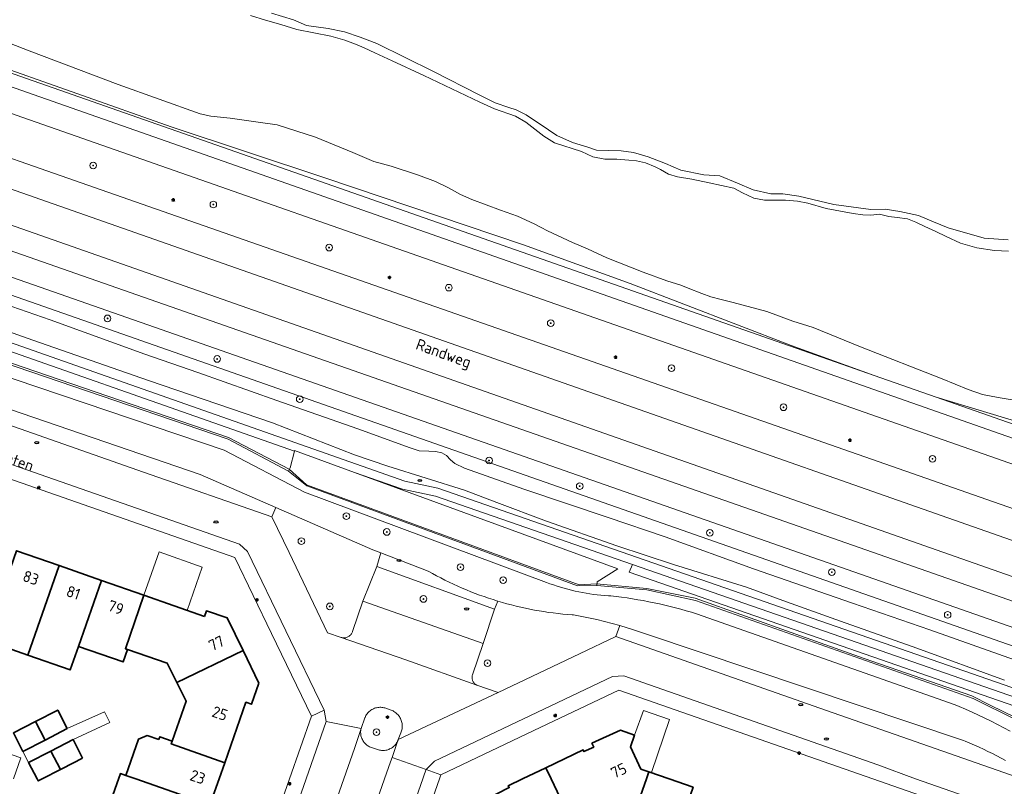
# Model space of a CAD drawing. Header units: metres. Extents: x 152610 to 160096, y 456114 to 462495.
# Tile 817 of 938: x 158101 to 158220, y 461499 to 461591. Entities that reach past the tile are written whole.
import ezdxf
from ezdxf.enums import TextEntityAlignment as Align

# ---------------------------------------------------------------- set-up
doc = ezdxf.new("R2010")
doc.units = ezdxf.units.M
doc.header["$LTSCALE"] = 0.5
doc.layers.get('0').update_dxf_attribs({"linetype": 'CONTINUOUS'})
for name, color, linetype, lineweight in [('B-PV-GR-BEPLANTING_CULTUUR_BOSPLANTSOEN-GV', 251, 'CONTINUOUS', 18), ('B-PV-GR-BEPLANTING_CULTUUR_HEESTERS-GV', 251, 'CONTINUOUS', 18), ('B-PV-GR-BOOM-S', 251, 'CONTINUOUS', 25), ('B-PV-GW-TALUD_KRUIN-G', 251, 'CONTINUOUS', 18), ('B-PV-IE-MEUBILAIR-S', 251, 'CONTINUOUS', 25), ('B-PV-KW-KUNSTWERK_GELUIDSWERING_SCHERM-G', 251, 'CONTINUOUS', 18), ('B-PV-OG-BEBOUWING-GV', 6, 'CONTINUOUS', 35), ('B-PV-OG-BEBOUWING-T18', 1, 'CONTINUOUS', 18), ('B-PV-OG-BEBOUWING_OVERBOUWING-GV', 251, 'CONTINUOUS', 18), ('B-PV-OG-TERREIN_BEGROEID-GV', 251, 'CONTINUOUS', 18), ('B-PV-OG-TERREIN_OEVER-GV', 251, 'CONTINUOUS', 18), ('B-PV-OG-TOPOGRAFIE-T18', 1, 'CONTINUOUS', 18), ('B-PV-OG-WATER_SLOOT-GV', 251, 'CONTINUOUS', 18), ('B-PV-VH-GESLOTENVERHARDING_ASFALT-GV', 251, 'CONTINUOUS', 18), ('B-PV-VH-OPENVERHARDING_BETONSTRAATSTEEN-GV', 251, 'CONTINUOUS', 18), ('B-PV-VH-OPENVERHARDING_TEGEL-GV', 251, 'CONTINUOUS', 18), ('B-XX-OG-TERREIN_CULTUURSCHEIDING-GV', 252, 'CONTINUOUS', 18)]:
    doc.layers.add(name, color=color, linetype=linetype, lineweight=lineweight)
doc.styles.add('NLCS-ISO', font='NLCS-ISO.ttf')
doc.styles.add('NLCS-ISO-M750-T18', font='NLCS-ISO.ttf', dxfattribs={"height": 1.35})

# ---------------------------------------------------------------- blocks, each defined once
blk = doc.blocks.new('SIE-MEUBILAIR_PAAL_LICHTMAST-SO')
for points in [[(-0.62, 0), (-1, 0)], [(-0.71, 0.71), (-0.44, 0.44)], [(0, 1), (0, 0.62)], [(0.44, 0.44), (0.71, 0.71)], [(1, 0), (0.62, 0)], [(-0.71, -0.71), (-0.44, -0.44)], [(0, -0.62), (0, -1)], [(0.44, -0.44), (0.71, -0.71)]]:
    blk.add_lwpolyline(points)
blk.add_circle((0, 0), 0.5)
blk = doc.blocks.new('SIE-MEUBILAIR_PUT_RIOOLPUT-SO')
blk.add_ellipse((0, 0), major_axis=(1.25, 0), ratio=0.54)
at = {"style": 'NLCS-ISO'}
blk.add_text('ri', height=0.75, dxfattribs=at).set_placement((-0.04, 0.07), align=Align.MIDDLE_CENTER)
blk = doc.blocks.new('SGR-BOOM_GBKN-SO')
at = {"linetype": 'ByBlock', "lineweight": 18}
h = blk.add_hatch(color=0, dxfattribs=at)
h.dxf.hatch_style = 1
edge = h.paths.add_edge_path()
edge.add_arc((0, 0), 0.25, 0, 360)
at = {"color": 0, "linetype": 'ByBlock', "lineweight": 18}
for radius in [2, 0.25]:
    blk.add_circle((0, 0), radius, dxfattribs=at)
at = {"color": 0, "linetype": 'ByBlock', "lineweight": 18, "style": 'NLCS-ISO'}
blk.add_attdef('SOORT', (2.5, 0), '', height=1.5, dxfattribs=at)

msp = doc.modelspace()

# ---------------------------------------------------------------- linework, layer by layer
at = {"layer": 'B-PV-GR-BEPLANTING_CULTUUR_BOSPLANTSOEN-GV', "flags": 128}
for points in [[(158131.482, 461592.11), (158134.134, 461591.307), (158135.717, 461590.602), (158138.334, 461590.25), (158140.292, 461589.859), (158142.184, 461589.224), (158144.188, 461588.429), (158151, 461585.079), (158156.489, 461582.273), (158158.404, 461581.312), (158160.076, 461580.755), (158160.936, 461580.474), (158162.158, 461579.865), (158164.83, 461578.071), (158165.861, 461577.397), (158167.746, 461576.543), (158169.567, 461575.991), (158170.611, 461575.608), (158172.03, 461575.563), (158173.573, 461575.558), (158175.051, 461575.346), (158176.836, 461574.831), (158178.918, 461574.017), (158180.762, 461573.217), (158183.527, 461572.669), (158185.479, 461572.533), (158187.608, 461571.648), (158189.47, 461570.829), (158191.594, 461570.378), (158193.06, 461570.35), (158194.965, 461570.102), (158199.183, 461569.092), (158203.634, 461568.48), (158205.361, 461568.505), (158207.118, 461568.239), (158209.372, 461567.769), (158211.193, 461566.981), (158212.954, 461566.275), (158217.284, 461565.052), (158220.163, 461564.818)], [(158036.061, 461569.834), (158125.79, 461539.55), (158135.46, 461534.5), (158164.598, 461523.625), (158165.02, 461523.469), (158165.445, 461523.321), (158165.872, 461523.18), (158166.301, 461523.047), (158166.733, 461522.922), (158167.168, 461522.804), (158167.604, 461522.694), (158168.042, 461522.592), (158168.481, 461522.497), (158168.923, 461522.411), (158169.366, 461522.332), (158169.81, 461522.261), (158170.255, 461522.198), (158170.702, 461522.143), (158171.149, 461522.096), (158171.597, 461522.057), (158172.046, 461522.026), (158172.321, 461522.011), (158172.332, 461522.01), (158172.988, 461521.934), (158173.644, 461521.85), (158174.298, 461521.759), (158174.951, 461521.659), (158175.603, 461521.552), (158176.254, 461521.437), (158176.903, 461521.314), (158177.551, 461521.183), (158178.197, 461521.044), (158178.841, 461520.897), (158179.483, 461520.743), (158180.124, 461520.581), (158180.762, 461520.411), (158181.399, 461520.233), (158182.033, 461520.048), (158182.665, 461519.855), (158213.806, 461508.92), (158214.268, 461508.72), (158215.046, 461508.375), (158215.821, 461508.024), (158216.593, 461507.665), (158217.362, 461507.298), (158218.127, 461506.925), (158218.888, 461506.544), (158219.646, 461506.156), (158220.4, 461505.761)], [(158220.4, 461505.761), (158219.646, 461506.156), (158218.888, 461506.544), (158218.127, 461506.925), (158217.362, 461507.298), (158216.593, 461507.665), (158215.821, 461508.024), (158215.046, 461508.375), (158214.268, 461508.72), (158213.806, 461508.92), (158182.665, 461519.855), (158182.033, 461520.048), (158181.399, 461520.233), (158180.762, 461520.411), (158180.124, 461520.581), (158179.483, 461520.743), (158178.841, 461520.897), (158178.197, 461521.044), (158177.551, 461521.183), (158176.903, 461521.314), (158176.254, 461521.437), (158175.603, 461521.552), (158174.951, 461521.659), (158174.298, 461521.759), (158173.644, 461521.85), (158172.988, 461521.934), (158172.332, 461522.01), (158172.321, 461522.011), (158172.046, 461522.026), (158171.597, 461522.057), (158171.149, 461522.096), (158170.702, 461522.143), (158170.255, 461522.198), (158169.81, 461522.261), (158169.366, 461522.332), (158168.923, 461522.411), (158168.481, 461522.497), (158168.042, 461522.592), (158167.604, 461522.694), (158167.168, 461522.804), (158166.733, 461522.922), (158166.301, 461523.047), (158165.872, 461523.18), (158165.445, 461523.321), (158165.02, 461523.469), (158164.598, 461523.625), (158135.46, 461534.5), (158125.79, 461539.55), (158036.061, 461569.834)], [(158221.14, 461507.09), (158215.95, 461509.68), (158182.52, 461521.44), (158176.67, 461522.73), (158170.64, 461523.25), (158168.35, 461523.21), (158135.74, 461535.23), (158133.54, 461537.03), (158126.3, 461540.86), (158085.58, 461554.75)], [(158079.898, 461551.309), (158122.92, 461536.62), (158132.017, 461532.656), (158143.69, 461527.57), (158144.673, 461527.19), (158150.37, 461524.99), (158150.866, 461524.711), (158151.365, 461524.439), (158151.869, 461524.173), (158152.376, 461523.915), (158152.886, 461523.664), (158153.4, 461523.421), (158153.918, 461523.184), (158154.438, 461522.955), (158154.962, 461522.733), (158155.489, 461522.519), (158156.019, 461522.312), (158156.552, 461522.112), (158157.087, 461521.92), (158157.625, 461521.736), (158158.166, 461521.559), (158158.709, 461521.39), (158158.748, 461521.378), (158159.294, 461521.217), (158159.842, 461521.063), (158160.392, 461520.918), (158160.944, 461520.78), (158161.498, 461520.65), (158162.054, 461520.527), (158162.611, 461520.413), (158163.17, 461520.306), (158163.73, 461520.207), (158164.292, 461520.116), (158164.855, 461520.033), (158165.419, 461519.958), (158165.984, 461519.891), (158166.55, 461519.832), (158167.117, 461519.78), (158167.684, 461519.737), (158167.861, 461519.725), (158170.67, 461519.162), (158173.443, 461518.44), (158175.051, 461517.943), (158176.641, 461517.393), (158214.797, 461504.621), (158215.01, 461504.534), (158215.562, 461504.305), (158216.111, 461504.067), (158216.656, 461503.823), (158217.198, 461503.571), (158217.736, 461503.312), (158218.271, 461503.046), (158218.803, 461502.773), (158219.331, 461502.492), (158219.855, 461502.205)]]:
    msp.add_lwpolyline(points, dxfattribs=at)
for points in [[(158141.496, 461536.866), (158134.28, 461539.51), (158134.254, 461539.409), (158133.75, 461537.42), (158133.54, 461537.03), (158135.74, 461535.23), (158168.35, 461523.21), (158170.64, 461523.25), (158170.68, 461523.7), (158173.17, 461525.26)], [(158150.37, 461524.99), (158144.673, 461527.19), (158144.159, 461525.555), (158158.337, 461520.416), (158158.748, 461521.378), (158158.709, 461521.39), (158158.166, 461521.559), (158157.625, 461521.736), (158157.087, 461521.92), (158156.552, 461522.112), (158156.019, 461522.312), (158155.489, 461522.519), (158154.962, 461522.733), (158154.438, 461522.955), (158153.918, 461523.184), (158153.4, 461523.421), (158152.886, 461523.664), (158152.376, 461523.915), (158151.869, 461524.173), (158151.365, 461524.439), (158150.866, 461524.711)], [(158158.337, 461520.416), (158144.159, 461525.555), (158142.5, 461521.38), (158156.97, 461516.3)]]:
    msp.add_lwpolyline(points, close=True, dxfattribs=at)
at = {"layer": 'B-PV-GR-BEPLANTING_CULTUUR_HEESTERS-GV', "flags": 128}
msp.add_lwpolyline([(158144.784, 461508.604), (158144.657, 461508.612), (158144.531, 461508.612), (158144.405, 461508.604), (158144.28, 461508.588), (158144.156, 461508.564), (158144.034, 461508.533), (158143.914, 461508.493), (158143.796, 461508.446), (158143.682, 461508.392), (158143.572, 461508.331), (158143.466, 461508.263), (158143.364, 461508.188), (158143.267, 461508.107), (158143.175, 461508.02), (158143.09, 461507.928), (158143.01, 461507.83), (158142.936, 461507.727), (158142.87, 461507.62), (158142.81, 461507.509), (158142.757, 461507.394), (158142.739, 461507.35), (158142.286, 461506.062), (158142.26, 461505.941), (158142.242, 461505.818), (158142.231, 461505.694), (158142.229, 461505.57), (158142.235, 461505.446), (158142.248, 461505.323), (158142.27, 461505.2), (158142.299, 461505.08), (158142.337, 461504.961), (158142.381, 461504.845), (158142.433, 461504.733), (158142.492, 461504.623), (158142.558, 461504.518), (158142.631, 461504.418), (158142.71, 461504.322), (158142.795, 461504.231), (158142.886, 461504.147), (158142.982, 461504.068), (158143.083, 461503.995), (158143.188, 461503.93), (158143.297, 461503.871), (158143.41, 461503.819), (158143.526, 461503.775), (158143.543, 461503.769), (158144.371, 461503.494), (158144.493, 461503.464), (158144.616, 461503.442), (158144.741, 461503.427), (158144.867, 461503.421), (158144.992, 461503.423), (158145.117, 461503.433), (158145.242, 461503.45), (158145.364, 461503.475), (158145.485, 461503.509), (158145.604, 461503.55), (158145.72, 461503.598), (158145.832, 461503.654), (158145.941, 461503.716), (158146.046, 461503.786), (158146.146, 461503.862), (158146.24, 461503.944), (158146.33, 461504.032), (158146.413, 461504.126), (158146.491, 461504.225), (158146.562, 461504.328), (158146.626, 461504.436), (158146.684, 461504.548), (158146.734, 461504.663), (158146.763, 461504.741), (158147.071, 461505.543), (158147.118, 461505.662), (158147.157, 461505.784), (158147.189, 461505.907), (158147.213, 461506.033), (158147.229, 461506.16), (158147.237, 461506.287), (158147.237, 461506.415), (158147.229, 461506.543), (158147.213, 461506.67), (158147.189, 461506.795), (158147.157, 461506.919), (158147.118, 461507.041), (158147.071, 461507.159), (158147.017, 461507.275), (158146.956, 461507.387), (158146.888, 461507.495), (158146.813, 461507.599), (158146.732, 461507.698), (158146.644, 461507.791), (158146.552, 461507.879), (158146.453, 461507.961), (158146.35, 461508.036), (158146.243, 461508.106), (158146.131, 461508.168), (158146.015, 461508.223), (158145.9, 461508.269), (158145.275, 461508.493), (158145.155, 461508.532), (158145.033, 461508.564), (158144.909, 461508.588)], close=True, dxfattribs=at)
at = {"layer": 'B-PV-GW-TALUD_KRUIN-G', "flags": 128}
for points in [[(158220.4, 461505.761), (158219.646, 461506.156), (158218.888, 461506.544), (158218.127, 461506.925), (158217.362, 461507.298), (158216.593, 461507.665), (158215.821, 461508.024), (158215.046, 461508.375), (158214.268, 461508.72), (158213.806, 461508.92), (158182.665, 461519.855), (158182.033, 461520.048), (158181.399, 461520.233), (158180.762, 461520.411), (158180.124, 461520.581), (158179.483, 461520.743), (158178.841, 461520.897), (158178.197, 461521.044), (158177.551, 461521.183), (158176.903, 461521.314), (158176.254, 461521.437), (158175.603, 461521.552), (158174.951, 461521.659), (158174.298, 461521.759), (158173.644, 461521.85), (158172.988, 461521.934), (158172.332, 461522.01), (158172.321, 461522.011), (158172.046, 461522.026), (158171.597, 461522.057), (158171.149, 461522.096), (158170.702, 461522.143), (158170.255, 461522.198), (158169.81, 461522.261), (158169.366, 461522.332), (158168.923, 461522.411), (158168.481, 461522.497), (158168.042, 461522.592), (158167.604, 461522.694), (158167.168, 461522.804), (158166.733, 461522.922), (158166.301, 461523.047), (158165.872, 461523.18), (158165.445, 461523.321), (158165.02, 461523.469), (158164.598, 461523.625), (158135.46, 461534.5), (158125.79, 461539.55), (158036.061, 461569.834)], [(158133.54, 461537.03), (158135.74, 461535.23), (158168.35, 461523.21), (158170.64, 461523.25)]]:
    msp.add_lwpolyline(points, dxfattribs=at)
at = {"layer": 'B-PV-KW-KUNSTWERK_GELUIDSWERING_SCHERM-G', "flags": 128}
msp.add_lwpolyline([(158221.134, 461507.337), (158217.997, 461508.863), (158215.788, 461510.004), (158202.854, 461514.484), (158194.614, 461517.42), (158182.486, 461521.739), (158176.673, 461522.897), (158170.617, 461523.472), (158168.521, 461523.355), (158135.719, 461535.378), (158133.639, 461537.263), (158126.309, 461541.079), (158085.646, 461554.988), (158046.474, 461567.8), (158037.597, 461570.826), (158031.888, 461572.577), (158028.009, 461573.565), (158021.994, 461575.091), (158016.551, 461576.267), (158011.931, 461577.192)], dxfattribs=at)
at = {"layer": 'B-PV-OG-BEBOUWING-GV', "flags": 128}
for points in [[(158105.924, 461525.652), (158100.811, 461527.437), (158097.052, 461516.677), (158102.166, 461514.893)], [(158111.037, 461523.867), (158105.924, 461525.652), (158102.166, 461514.893), (158107.279, 461513.109), (158108.268, 461515.941)], [(158116.152, 461522.081), (158111.037, 461523.867), (158108.268, 461515.941), (158113.63, 461514.07), (158114.16, 461515.58), (158113.921, 461515.663)], [(158123.43, 461519.54), (158116.152, 461522.081), (158113.921, 461515.663), (158114.16, 461515.58), (158118.96, 461513.9), (158120.109, 461511.586), (158128.072, 461515.431), (158126.18, 461519.36), (158123.66, 461520.21)], [(158129.96, 461511.51), (158128.072, 461515.431), (158120.109, 461511.586), (158121.23, 461509.33), (158119.55, 461504.53), (158119.435, 461504.204), (158125.874, 461501.944), (158128.42, 461509.21), (158129.1, 461508.98)], [(158106.92, 461506.05), (158105.77, 461508.28), (158103.105, 461506.905), (158104.254, 461504.675)], [(158104.254, 461504.675), (158103.105, 461506.905), (158100.44, 461505.53), (158101.59, 461503.3)], [(158175.205, 461505.276), (158173.494, 461505.874), (158170.072, 461504.283), (158170.279, 461503.828), (158169.1, 461503.28), (158169, 461503.5), (158164.5, 461501.335), (158165.143, 461500), (158168.105, 461493.845), (158172.65, 461496.03), (158174.956, 461495.221), (158176.625, 461500), (158176.924, 461500.857), (158175.97, 461501.19), (158174.71, 461503.86)], [(158108.75, 461502.5), (158107.61, 461504.72), (158104.94, 461503.345), (158106.084, 461501.125), (158106.327, 461501.25)], [(158117.926, 461504.733), (158116.537, 461505.22), (158115.506, 461504.783), (158113.98, 461500.418), (158115.171, 461500), (158124.096, 461496.869), (158125.193, 461500), (158125.874, 461501.944), (158119.435, 461504.204), (158119.55, 461504.53), (158118.04, 461505.06)], [(158106.084, 461501.125), (158104.94, 461503.345), (158102.27, 461501.97), (158103.291, 461500), (158103.42, 461499.75), (158103.904, 461500)], [(158165.143, 461500), (158164.5, 461501.335), (158161.724, 461500), (158160, 461499.17), (158160.11, 461498.95), (158157.04, 461497.42), (158156.19, 461494.98), (158157.45, 461492.28), (158157.118, 461491.33), (158162.749, 461489.357), (158162.75, 461489.36), (158163.56, 461491.66), (158168.105, 461493.845)], [(158113.98, 461500.418), (158113.318, 461500.65), (158111.537, 461495.554), (158122.311, 461491.775), (158124.096, 461496.869), (158115.171, 461500)], [(158179.381, 461500), (158176.924, 461500.857), (158176.625, 461500), (158174.956, 461495.221), (158174.96, 461495.22), (158173.79, 461491.89), (158179.114, 461490.03), (158182.248, 461498.999)]]:
    msp.add_lwpolyline(points, close=True, dxfattribs=at)
at = {"layer": 'B-PV-OG-BEBOUWING_OVERBOUWING-GV', "flags": 128}
for points in [[(158123.136, 461525.467), (158117.97, 461527.315), (158116.152, 461522.081), (158121.349, 461520.267)], [(158179.414, 461507.162), (158176.256, 461508.247), (158175.205, 461505.276), (158174.71, 461503.86), (158175.97, 461501.19), (158176.924, 461500.857), (158177.226, 461500.752)]]:
    msp.add_lwpolyline(points, close=True, dxfattribs=at)
at = {"layer": 'B-PV-OG-TERREIN_BEGROEID-GV', "flags": 128}
for points in [[(158036.072, 461597.085), (158058.517, 461589.171), (158311.923, 461500.666)], [(158325.525, 461501.19), (158070.698, 461590.318), (158057.368, 461594.812)], [(158072.221, 461594.714), (158204.032, 461548.526), (158194.032, 461552.14), (158174.688, 461559.598), (158161.842, 461564.235), (158137.935, 461572.287), (158119.418, 461578.424), (158096.68, 461586.455), (158082.146, 461592.083)], [(158272.808, 461500), (158054.203, 461576.4), (158043.914, 461579.609), (158037.409, 461581.466), (158031.524, 461583.012), (158023.27, 461584.899), (158017.512, 461586.166), (158002.255, 461588.856), (158000, 461589.203), (157989.414, 461590.834), (157978.322, 461591.964)], [(158003.622, 461591.786), (158016.101, 461589.607), (158025.096, 461587.584), (158032.314, 461585.873), (158036.372, 461584.805), (158043.225, 461582.859), (158055.155, 461579.225), (158281.839, 461500)], [(158290.03, 461500), (158056.14, 461582.024), (158033.73, 461589.947), (158027.774, 461592.024)], [(158012.671, 461585.199), (158014.116, 461584.918), (158015.56, 461584.629), (158017.003, 461584.333), (158018.444, 461584.028), (158019.883, 461583.716), (158021.321, 461583.396), (158022.757, 461583.068), (158024.191, 461582.732), (158025.623, 461582.388), (158027.053, 461582.037), (158028.482, 461581.678), (158029.908, 461581.311), (158031.332, 461580.936), (158032.755, 461580.554), (158032.957, 461580.499), (158061.71, 461571.64), (158266.351, 461500)], [(158088.529, 461555.463), (158134.254, 461539.409), (158134.28, 461539.51), (158141.496, 461536.866), (158147.282, 461534.834), (158151.254, 461534.014), (158174.941, 461525.791), (158224.075, 461508.735)], [(158224.403, 461509.68), (158151.52, 461534.98), (158147.55, 461535.8), (158088.861, 461556.407)], [(158219.855, 461502.205), (158219.331, 461502.492), (158218.803, 461502.773), (158218.271, 461503.046), (158217.736, 461503.312), (158217.198, 461503.571), (158216.656, 461503.823), (158216.111, 461504.067), (158215.562, 461504.305), (158215.01, 461504.534), (158214.797, 461504.621), (158176.641, 461517.393), (158175.051, 461517.943), (158173.443, 461518.44), (158172.93, 461517.11), (158197.49, 461508.5), (158221.24, 461500.22)]]:
    msp.add_lwpolyline(points, dxfattribs=at)
for points in [[(158088.529, 461555.463), (158087.497, 461555.825), (158085.73, 461555.18), (158085.58, 461554.75), (158126.3, 461540.86), (158133.54, 461537.03), (158133.75, 461537.42), (158134.254, 461539.409)], [(158122.92, 461536.62), (158079.898, 461551.309), (158079.45, 461549.7), (158096.76, 461543.67), (158116.11, 461536.91), (158131.53, 461531.52), (158132.017, 461532.656)], [(158246.904, 461542.677), (158245.448, 461541.377), (158245.3, 461541.538), (158243.668, 461540.708), (158241.994, 461540.594), (158240.616, 461540.272), (158239.106, 461539.552), (158237.34, 461538.791), (158236.155, 461538.456), (158234.655, 461538.356), (158232.462, 461539.142), (158226.213, 461541.45), (158211.517, 461545.903), (158243.549, 461534.679), (158243.631, 461534.751), (158243.753, 461534.87), (158243.87, 461534.994), (158243.98, 461535.124), (158244.085, 461535.259), (158244.183, 461535.398), (158244.274, 461535.542), (158244.359, 461535.69), (158244.436, 461535.842)], [(158147.282, 461534.834), (158141.496, 461536.866), (158173.17, 461525.26), (158170.68, 461523.7), (158170.64, 461523.25), (158176.67, 461522.73), (158182.52, 461521.44), (158215.95, 461509.68), (158221.14, 461507.09), (158224.3, 461504.98), (158224.55, 461505.36), (158224.001, 461508.396), (158229.005, 461505.794), (158233.99, 461503.157), (158243.713, 461500), (158261.576, 461494.199), (158263.932, 461493.7), (158264.255, 461494.646), (158248.986, 461500), (158224.075, 461508.735), (158223.748, 461507.79), (158174.539, 461524.872), (158174.941, 461525.791), (158151.254, 461534.014)], [(158143.69, 461527.57), (158132.017, 461532.656), (158131.53, 461531.52), (158133.62, 461527.23), (158138.26, 461517.58), (158139.89, 461517.011), (158139.98, 461516.987), (158140.071, 461516.971), (158140.163, 461516.962), (158140.256, 461516.962), (158140.349, 461516.97), (158140.44, 461516.985), (158140.53, 461517.009), (158140.617, 461517.04), (158140.702, 461517.078), (158140.782, 461517.124), (158140.859, 461517.176), (158140.931, 461517.235), (158140.997, 461517.3), (158141.058, 461517.37), (158141.112, 461517.445), (158141.16, 461517.525), (158141.201, 461517.608), (158141.234, 461517.695), (158141.25, 461517.747), (158142.5, 461521.38), (158144.159, 461525.555), (158144.673, 461527.19)], [(158224.075, 461508.735), (158174.941, 461525.791), (158174.539, 461524.872), (158223.748, 461507.79)], [(158159.294, 461521.217), (158158.748, 461521.378), (158158.337, 461520.416), (158156.97, 461516.3), (158155.69, 461512.536), (158155.664, 461512.449), (158155.647, 461512.361), (158155.637, 461512.271), (158155.635, 461512.18), (158155.641, 461512.09), (158155.655, 461512.001), (158155.677, 461511.913), (158155.706, 461511.827), (158155.743, 461511.745), (158155.787, 461511.666), (158155.838, 461511.591), (158155.895, 461511.521), (158155.958, 461511.456), (158156.027, 461511.397), (158156.101, 461511.345), (158156.179, 461511.299), (158156.212, 461511.282), (158158.797, 461510.391), (158168.56, 461515.04), (158172.93, 461517.11), (158173.443, 461518.44), (158170.67, 461519.162), (158167.861, 461519.725), (158167.684, 461519.737), (158167.117, 461519.78), (158166.55, 461519.832), (158165.984, 461519.891), (158165.419, 461519.958), (158164.855, 461520.033), (158164.292, 461520.116), (158163.73, 461520.207), (158163.17, 461520.306), (158162.611, 461520.413), (158162.054, 461520.527), (158161.498, 461520.65), (158160.944, 461520.78), (158160.392, 461520.918), (158159.842, 461521.063)]]:
    msp.add_lwpolyline(points, close=True, dxfattribs=at)
at = {"layer": 'B-PV-OG-TERREIN_OEVER-GV', "flags": 128}
for points in [[(158082.146, 461592.083), (158096.68, 461586.455), (158119.418, 461578.424), (158137.935, 461572.287), (158161.842, 461564.235), (158174.688, 461559.598), (158194.032, 461552.14), (158204.032, 461548.526), (158211.517, 461545.903), (158226.213, 461541.45)], [(158128.953, 461591.824), (158130.785, 461591.258), (158132.612, 461590.721), (158134.534, 461590.122), (158138.655, 461589.324), (158140.327, 461588.832), (158141.605, 461588.371), (158142.652, 461587.911), (158143.918, 461587.338), (158146.034, 461586.37), (158149.838, 461584.608), (158156.578, 461581.389), (158158.354, 461580.583), (158160.854, 461579.7), (158162.108, 461578.993), (158163.18, 461578.147), (158164.29, 461577.289), (158165.576, 461576.505), (158168.802, 461575.455), (158170.169, 461574.81), (158171.614, 461574.533), (158173.065, 461574.541), (158174.501, 461574.427), (158175.418, 461574.329), (158176.516, 461574.097), (158177.693, 461573.616), (158178.304, 461573.303), (158179.282, 461572.712), (158180.355, 461572.415), (158182.088, 461572.117), (158184.182, 461571.689), (158187.155, 461571.066), (158188.207, 461570.502), (158189.541, 461569.834), (158190.834, 461569.607), (158192.333, 461569.603), (158193.363, 461569.606), (158194.791, 461569.501), (158196.072, 461569.225), (158198.264, 461568.613), (158201.521, 461568.007), (158202.667, 461567.843), (158203.649, 461567.799), (158204.682, 461567.918), (158205.821, 461567.636), (158206.824, 461567.532), (158208.056, 461567.341), (158209.043, 461566.971), (158210.152, 461566.448), (158211.468, 461565.836), (158212.716, 461565.224), (158214.432, 461564.432), (158216.378, 461563.869), (158218.525, 461563.568), (158220.187, 461563.468)], [(158220.163, 461564.818), (158217.284, 461565.052), (158212.954, 461566.275), (158211.193, 461566.981), (158209.372, 461567.769), (158207.118, 461568.239), (158205.361, 461568.505), (158203.634, 461568.48), (158199.183, 461569.092), (158194.965, 461570.102), (158193.06, 461570.35), (158191.594, 461570.378), (158189.47, 461570.829), (158187.608, 461571.648), (158185.479, 461572.533), (158183.527, 461572.669), (158180.762, 461573.217), (158178.918, 461574.017), (158176.836, 461574.831), (158175.051, 461575.346), (158173.573, 461575.558), (158172.03, 461575.563), (158170.611, 461575.608), (158169.567, 461575.991), (158167.746, 461576.543), (158165.861, 461577.397), (158164.83, 461578.071), (158162.158, 461579.865), (158160.936, 461580.474), (158160.076, 461580.755), (158158.404, 461581.312), (158156.489, 461582.273), (158151, 461585.079), (158144.188, 461588.429), (158142.184, 461589.224), (158140.292, 461589.859), (158138.334, 461590.25), (158135.717, 461590.602), (158134.134, 461591.307), (158131.482, 461592.11)], [(158220.653, 461545.595), (158218.965, 461545.852), (158217.087, 461546.229), (158215.364, 461546.83), (158212.242, 461548.115), (158202.39, 461551.972), (158196.682, 461554.271), (158194.268, 461555.047), (158191.131, 461556.201), (158187.059, 461557.287), (158185.632, 461557.648), (158184.374, 461557.981), (158183.313, 461558.387), (158181.635, 461559.033), (158180.763, 461559.392), (158179.09, 461559.916), (158176.247, 461560.936), (158171.856, 461562.67), (158169.514, 461563.76), (158167.726, 461564.525), (158164.717, 461565.902), (158163.967, 461566.308), (158163.131, 461566.77), (158161.113, 461567.696), (158159.058, 461568.382), (158155.621, 461569.668), (158154.26, 461570.271), (158152.814, 461571.104), (158151.255, 461571.856), (158149.2, 461572.616), (158145.891, 461573.699), (158143.823, 461574.263), (158141.277, 461575.339), (158136.788, 461577.177), (158134.561, 461577.914), (158132.176, 461578.675), (158129.633, 461579.023), (158126.542, 461579.486), (158124.192, 461579.706), (158122.913, 461580.004), (158113.039, 461583.531), (158102.314, 461587.554), (158095.195, 461590.343)], [(158266.351, 461500), (158061.71, 461571.64), (158032.957, 461580.499), (158032.755, 461580.554), (158031.332, 461580.936), (158029.908, 461581.311), (158028.482, 461581.678), (158027.053, 461582.037), (158025.623, 461582.388), (158024.191, 461582.732), (158022.757, 461583.068), (158021.321, 461583.396), (158019.883, 461583.716), (158018.444, 461584.028), (158017.003, 461584.333), (158015.56, 461584.629), (158014.116, 461584.918), (158012.671, 461585.199)], [(158219.719, 461511.863), (158209.187, 461515.728), (158199.994, 461518.96), (158193.5, 461521.288), (158188.661, 461523.047), (158179.889, 461525.767), (158173.068, 461528.048), (158164.587, 461531.016), (158158.633, 461533.236), (158154.719, 461534.707), (158145.49, 461537.618), (158141.505, 461538.959), (158131.619, 461542.822), (158116.697, 461547.934), (158102.772, 461552.776), (158090.33, 461557.169), (158078.029, 461561.395), (158066.867, 461565.196), (158055.836, 461569.116), (158047.545, 461571.864), (158040.142, 461574.105), (158028.877, 461577.159), (158020.341, 461579.35), (158011.838, 461580.834)], [(158096.512, 461558.107), (158104.863, 461555.222), (158116.267, 461551.076), (158122.637, 461548.861), (158132.161, 461545.51), (158141.911, 461542.087), (158148.186, 461539.831), (158149.271, 461539.472), (158150.446, 461539.403), (158151.254, 461539.395), (158152.001, 461539.214), (158152.57, 461538.886), (158153.032, 461538.381), (158153.565, 461537.934), (158154.733, 461537.367), (158161.879, 461534.865), (158172.039, 461531.458), (158178.871, 461529.106), (158189.516, 461525.253), (158201.443, 461521.14), (158210.743, 461517.932), (158220.931, 461514.33)], [(158088.861, 461556.407), (158147.55, 461535.8), (158151.52, 461534.98), (158224.403, 461509.68)]]:
    msp.add_lwpolyline(points, dxfattribs=at)
at = {"layer": 'B-PV-OG-WATER_SLOOT-GV', "flags": 128}
for points in [[(158220.187, 461563.468), (158218.525, 461563.568), (158216.378, 461563.869), (158214.432, 461564.432), (158212.716, 461565.224), (158211.468, 461565.836), (158210.152, 461566.448), (158209.043, 461566.971), (158208.056, 461567.341), (158206.824, 461567.532), (158205.821, 461567.636), (158204.682, 461567.918), (158203.649, 461567.799), (158202.667, 461567.843), (158201.521, 461568.007), (158198.264, 461568.613), (158196.072, 461569.225), (158194.791, 461569.501), (158193.363, 461569.606), (158192.333, 461569.603), (158190.834, 461569.607), (158189.541, 461569.834), (158188.207, 461570.502), (158187.155, 461571.066), (158184.182, 461571.689), (158182.088, 461572.117), (158180.355, 461572.415), (158179.282, 461572.712), (158178.304, 461573.303), (158177.693, 461573.616), (158176.516, 461574.097), (158175.418, 461574.329), (158174.501, 461574.427), (158173.065, 461574.541), (158171.614, 461574.533), (158170.169, 461574.81), (158168.802, 461575.455), (158165.576, 461576.505), (158164.29, 461577.289), (158163.18, 461578.147), (158162.108, 461578.993), (158160.854, 461579.7), (158158.354, 461580.583), (158156.578, 461581.389), (158149.838, 461584.608), (158146.034, 461586.37), (158143.918, 461587.338), (158142.652, 461587.911), (158141.605, 461588.371), (158140.327, 461588.832), (158138.655, 461589.324), (158134.534, 461590.122), (158132.612, 461590.721), (158130.785, 461591.258), (158128.953, 461591.824)], [(158095.195, 461590.343), (158102.314, 461587.554), (158113.039, 461583.531), (158122.913, 461580.004), (158124.192, 461579.706), (158126.542, 461579.486), (158129.633, 461579.023), (158132.176, 461578.675), (158134.561, 461577.914), (158136.788, 461577.177), (158141.277, 461575.339), (158143.823, 461574.263), (158145.891, 461573.699), (158149.2, 461572.616), (158151.255, 461571.856), (158152.814, 461571.104), (158154.26, 461570.271), (158155.621, 461569.668), (158159.058, 461568.382), (158161.113, 461567.696), (158163.131, 461566.77), (158163.967, 461566.308), (158164.717, 461565.902), (158167.726, 461564.525), (158169.514, 461563.76), (158171.856, 461562.67), (158176.247, 461560.936), (158179.09, 461559.916), (158180.763, 461559.392), (158181.635, 461559.033), (158183.313, 461558.387), (158184.374, 461557.981), (158185.632, 461557.648), (158187.059, 461557.287), (158191.131, 461556.201), (158194.268, 461555.047), (158196.682, 461554.271), (158202.39, 461551.972), (158212.242, 461548.115), (158215.364, 461546.83), (158217.087, 461546.229), (158218.965, 461545.852), (158220.653, 461545.595)], [(158011.838, 461580.834), (158020.341, 461579.35), (158028.877, 461577.159), (158040.142, 461574.105), (158047.545, 461571.864), (158055.836, 461569.116), (158066.867, 461565.196), (158078.029, 461561.395), (158090.33, 461557.169), (158102.772, 461552.776), (158116.697, 461547.934), (158131.619, 461542.822), (158141.505, 461538.959), (158145.49, 461537.618), (158154.719, 461534.707), (158158.633, 461533.236), (158164.587, 461531.016), (158173.068, 461528.048), (158179.889, 461525.767), (158188.661, 461523.047), (158193.5, 461521.288), (158199.994, 461518.96), (158209.187, 461515.728), (158219.719, 461511.863)], [(158220.931, 461514.33), (158210.743, 461517.932), (158201.443, 461521.14), (158189.516, 461525.253), (158178.871, 461529.106), (158172.039, 461531.458), (158161.879, 461534.865), (158154.733, 461537.367), (158153.565, 461537.934), (158153.032, 461538.381), (158152.57, 461538.886), (158152.001, 461539.214), (158151.254, 461539.395), (158150.446, 461539.403), (158149.271, 461539.472), (158148.186, 461539.831), (158141.911, 461542.087), (158132.161, 461545.51), (158122.637, 461548.861), (158116.267, 461551.076), (158104.863, 461555.222), (158096.512, 461558.107)]]:
    msp.add_lwpolyline(points, dxfattribs=at)
at = {"layer": 'B-PV-VH-GESLOTENVERHARDING_ASFALT-GV', "flags": 128}
for points in [[(158302.398, 461500), (158089.297, 461574.727), (158064.927, 461583.553), (158054.708, 461586.863), (158019.555, 461598.599)], [(158019.555, 461598.599), (158054.708, 461586.863), (158064.927, 461583.553), (158089.297, 461574.727), (158302.398, 461500)], [(158311.923, 461500.666), (158058.517, 461589.171), (158036.072, 461597.085)], [(158057.368, 461594.812), (158070.698, 461590.318), (158325.525, 461501.19)], [(158241.265, 461533.784), (158071.7, 461593.201)], [(157978.322, 461591.964), (157989.414, 461590.834), (158000, 461589.203), (158002.255, 461588.856), (158017.512, 461586.166), (158023.27, 461584.899), (158031.524, 461583.012), (158037.409, 461581.466), (158043.914, 461579.609), (158054.203, 461576.4), (158272.808, 461500)], [(158281.839, 461500), (158055.155, 461579.225), (158043.225, 461582.859), (158036.372, 461584.805), (158032.314, 461585.873), (158025.096, 461587.584), (158016.101, 461589.607), (158003.622, 461591.786)], [(158027.774, 461592.024), (158033.73, 461589.947), (158056.14, 461582.024), (158290.03, 461500)]]:
    msp.add_lwpolyline(points, dxfattribs=at)
at = {"layer": 'B-PV-VH-OPENVERHARDING_BETONSTRAATSTEEN-GV', "flags": 128}
for points in [[(158127.661, 461528.215), (158080.421, 461544.715), (158079.122, 461544.642), (158060.188, 461535.525), (158059.038, 461534.654), (158060.926, 461533.993), (158070.836, 461538.765), (158079.86, 461543.11), (158127.1, 461526.61), (158131.508, 461517.468), (158136.3, 461507.531), (158137.831, 461508.269), (158128.631, 461527.348)], [(158156.97, 461516.3), (158142.5, 461521.38), (158141.25, 461517.747), (158141.234, 461517.695), (158141.201, 461517.608), (158141.16, 461517.525), (158141.112, 461517.445), (158141.058, 461517.37), (158140.997, 461517.3), (158140.931, 461517.235), (158140.859, 461517.176), (158140.782, 461517.124), (158140.702, 461517.078), (158140.617, 461517.04), (158140.53, 461517.009), (158140.44, 461516.985), (158140.349, 461516.97), (158140.256, 461516.962), (158140.163, 461516.962), (158140.071, 461516.971), (158139.98, 461516.987), (158139.89, 461517.011), (158147.65, 461514.31), (158156.212, 461511.282), (158156.179, 461511.299), (158156.101, 461511.345), (158156.027, 461511.397), (158155.958, 461511.456), (158155.895, 461511.521), (158155.838, 461511.591), (158155.787, 461511.666), (158155.743, 461511.745), (158155.706, 461511.827), (158155.677, 461511.913), (158155.655, 461512.001), (158155.641, 461512.09), (158155.635, 461512.18), (158155.637, 461512.271), (158155.647, 461512.361), (158155.664, 461512.449), (158155.69, 461512.536)], [(158204.472, 461501.699), (158173.894, 461512.389), (158172.526, 461512.315), (158151.126, 461502.125), (158150.107, 461501.128), (158151.9, 461500.5), (158163.063, 461505.816), (158173.3, 461510.69), (158203.879, 461500), (158216.95, 461495.43), (158222.142, 461484.628), (158227.28, 461473.94), (158228.885, 461473.378), (158228.812, 461474.677), (158218.482, 461496.167), (158217.511, 461497.035), (158209.032, 461499.999), (158209.029, 461500)], [(158138.094, 461506.905), (158137.831, 461508.269), (158136.3, 461507.531), (158133.67, 461500), (158111.97, 461437.86), (158110.95, 461434.98), (158112.002, 461434.64), (158112.771, 461434.391), (158114.668, 461439.822), (158135.683, 461500)], [(158151.9, 461500.5), (158150.107, 461501.128), (158149.932, 461500.628), (158149.712, 461500), (158125.185, 461430.063), (158126.486, 461429.612), (158126.98, 461429.44), (158127.961, 461432.237), (158151.725, 461500)]]:
    msp.add_lwpolyline(points, close=True, dxfattribs=at)
for points in [[(158080.421, 461544.715), (158127.661, 461528.215), (158128.631, 461527.348), (158137.831, 461508.269), (158138.094, 461506.905), (158142.286, 461506.062), (158142.739, 461507.35), (158142.757, 461507.394), (158142.81, 461507.509), (158142.87, 461507.62), (158142.936, 461507.727), (158143.01, 461507.83), (158143.09, 461507.928), (158143.175, 461508.02), (158143.267, 461508.107), (158143.364, 461508.188), (158143.466, 461508.263), (158143.572, 461508.331), (158143.682, 461508.392), (158143.796, 461508.446), (158143.914, 461508.493), (158144.034, 461508.533), (158144.156, 461508.564), (158144.28, 461508.588), (158144.405, 461508.604), (158144.531, 461508.612), (158144.657, 461508.612), (158144.784, 461508.604), (158144.909, 461508.588), (158145.033, 461508.564), (158145.155, 461508.532), (158145.275, 461508.493), (158145.9, 461508.269), (158146.015, 461508.223), (158146.131, 461508.168), (158146.243, 461508.106), (158146.35, 461508.036), (158146.453, 461507.961), (158146.552, 461507.879), (158146.644, 461507.791), (158146.732, 461507.698), (158146.813, 461507.599), (158146.888, 461507.495), (158146.956, 461507.387), (158147.017, 461507.275), (158147.071, 461507.159), (158147.118, 461507.041), (158147.157, 461506.919), (158147.189, 461506.795), (158147.213, 461506.67), (158147.229, 461506.543), (158147.237, 461506.415), (158147.237, 461506.287), (158147.229, 461506.16), (158147.213, 461506.033), (158147.189, 461505.907), (158147.157, 461505.784), (158147.118, 461505.662), (158147.071, 461505.543), (158146.763, 461504.741), (158158.797, 461510.391), (158156.212, 461511.282), (158147.65, 461514.31), (158139.89, 461517.011), (158138.26, 461517.58), (158133.62, 461527.23), (158131.53, 461531.52), (158116.11, 461536.91), (158096.76, 461543.67)], [(158221.24, 461500.22), (158197.49, 461508.5), (158172.93, 461517.11), (158168.56, 461515.04), (158158.797, 461510.391), (158146.763, 461504.741), (158146.008, 461502.562), (158150.107, 461501.128), (158151.126, 461502.125), (158172.526, 461512.315), (158173.894, 461512.389), (158204.472, 461501.699), (158209.029, 461500), (158209.032, 461499.999), (158217.511, 461497.035), (158218.482, 461496.167), (158228.812, 461474.677)], [(158136.96, 461490.74), (158140.192, 461500), (158141.47, 461503.66), (158142.286, 461506.062), (158138.094, 461506.905), (158135.683, 461500), (158114.668, 461439.822)], [(158141.33, 461489.21), (158145.112, 461500), (158145.83, 461502.05), (158146.008, 461502.562), (158146.763, 461504.741), (158146.734, 461504.663), (158146.684, 461504.548), (158146.626, 461504.436), (158146.562, 461504.328), (158146.491, 461504.225), (158146.413, 461504.126), (158146.33, 461504.032), (158146.24, 461503.944), (158146.146, 461503.862), (158146.046, 461503.786), (158145.941, 461503.716), (158145.832, 461503.654), (158145.72, 461503.598), (158145.604, 461503.55), (158145.485, 461503.509), (158145.364, 461503.475), (158145.242, 461503.45), (158145.117, 461503.433), (158144.992, 461503.423), (158144.867, 461503.421), (158144.741, 461503.427), (158144.616, 461503.442), (158144.493, 461503.464), (158144.371, 461503.494), (158143.543, 461503.769), (158143.526, 461503.775), (158143.41, 461503.819), (158143.297, 461503.871), (158143.188, 461503.93), (158143.083, 461503.995), (158142.982, 461504.068), (158142.886, 461504.147), (158142.795, 461504.231), (158142.71, 461504.322), (158142.631, 461504.418), (158142.558, 461504.518), (158142.492, 461504.623), (158142.433, 461504.733), (158142.381, 461504.845), (158142.337, 461504.961), (158142.299, 461505.08), (158142.27, 461505.2), (158142.248, 461505.323), (158142.235, 461505.446), (158142.229, 461505.57), (158142.231, 461505.694), (158142.242, 461505.818), (158142.26, 461505.941), (158142.286, 461506.062), (158141.47, 461503.66), (158140.192, 461500), (158136.96, 461490.74)], [(158100.447, 461500), (158101.33, 461502.52), (158095.97, 461504.39)], [(158125.185, 461430.063), (158149.712, 461500), (158149.932, 461500.628), (158150.107, 461501.128), (158146.008, 461502.562), (158145.83, 461502.05), (158145.112, 461500), (158141.33, 461489.21)]]:
    msp.add_lwpolyline(points, dxfattribs=at)
at = {"layer": 'B-PV-VH-OPENVERHARDING_TEGEL-GV', "flags": 128}
for points in [[(158243.549, 461534.679), (158211.517, 461545.903), (158204.032, 461548.526), (158072.221, 461594.714)], [(158071.7, 461593.201), (158241.265, 461533.784)]]:
    msp.add_lwpolyline(points, dxfattribs=at)
msp.add_lwpolyline([(158112.047, 461506.778), (158111.396, 461508.05), (158106.92, 461506.05), (158104.254, 461504.675), (158101.59, 461503.3), (158102.27, 461501.97), (158104.94, 461503.345), (158107.61, 461504.72)], close=True, dxfattribs=at)
at = {"layer": 'B-XX-OG-TERREIN_CULTUURSCHEIDING-GV'}
for points in [[(158003.622, 461591.786), (158016.101, 461589.607), (158025.096, 461587.584), (158032.314, 461585.873), (158036.372, 461584.805), (158043.225, 461582.859), (158055.155, 461579.225), (158281.839, 461500)], [(158290.03, 461500), (158056.14, 461582.024), (158033.73, 461589.947), (158027.774, 461592.024)]]:
    msp.add_lwpolyline(points, dxfattribs=at)

# ---------------------------------------------------------------- block references
at = {"layer": 'B-PV-GR-BOOM-S', "xscale": 0.2, "yscale": 0.2, "zscale": 0.2}
for p in [(158110.029, 461573.778), (158124.498, 461569.082), (158138.429, 461563.897), (158152.837, 461559.081), (158111.771, 461555.387), (158165.108, 461554.82), (158124.952, 461550.505), (158179.635, 461549.402), (158134.896, 461545.667), (158193.129, 461544.695), (158211.06, 461538.49), (158157.688, 461538.293), (158168.595, 461535.2), (158140.51, 461531.595), (158145.368, 461529.698), (158184.264, 461529.593), (158135.094, 461528.587), (158154.258, 461525.465), (158198.938, 461524.865), (158159.382, 461523.905), (158138.509, 461520.75), (158149.78, 461521.64), (158212.884, 461519.735), (158157.492, 461513.928), (158144.145, 461505.623)]:
    msp.add_blockref('SGR-BOOM_GBKN-SO', p, dxfattribs=at)
at = {"layer": 'B-PV-IE-MEUBILAIR-S', "xscale": 0.2, "yscale": 0.2, "zscale": 0.2}
for name, p in [('SIE-MEUBILAIR_PAAL_LICHTMAST-SO', (158119.677, 461569.642)), ('SIE-MEUBILAIR_PAAL_LICHTMAST-SO', (158145.687, 461560.314)), ('SIE-MEUBILAIR_PAAL_LICHTMAST-SO', (158172.917, 461550.705)), ('SIE-MEUBILAIR_PUT_RIOOLPUT-SO', (158103.25, 461540.43)), ('SIE-MEUBILAIR_PAAL_LICHTMAST-SO', (158201.127, 461540.723)), ('SIE-MEUBILAIR_PUT_RIOOLPUT-SO', (158149.352, 461535.888)), ('SIE-MEUBILAIR_PAAL_LICHTMAST-SO', (158103.486, 461535.031)), ('SIE-MEUBILAIR_PUT_RIOOLPUT-SO', (158124.82, 461530.91)), ('SIE-MEUBILAIR_PUT_RIOOLPUT-SO', (158146.86, 461526.27)), ('SIE-MEUBILAIR_PAAL_LICHTMAST-SO', (158129.75, 461521.542)), ('SIE-MEUBILAIR_PUT_RIOOLPUT-SO', (158154.99, 461520.43)), ('SIE-MEUBILAIR_PUT_RIOOLPUT-SO', (158195.207, 461508.931)), ('SIE-MEUBILAIR_PAAL_LICHTMAST-SO', (158145.446, 461507.433)), ('SIE-MEUBILAIR_PAAL_LICHTMAST-SO', (158165.647, 461507.627)), ('SIE-MEUBILAIR_PUT_RIOOLPUT-SO', (158198.294, 461504.786)), ('SIE-MEUBILAIR_PAAL_LICHTMAST-SO', (158194.994, 461503.11)), ('SIE-MEUBILAIR_PAAL_LICHTMAST-SO', (158133.679, 461499.424))]:
    msp.add_blockref(name, p, dxfattribs=at)

# ---------------------------------------------------------------- texts
at = {"layer": 'B-PV-OG-BEBOUWING-T18', "style": 'NLCS-ISO-M750-T18'}
for s, rotation, p in [('83', 340.7, (158102.543, 461524.184)), ('81', 340.7, (158107.656, 461522.399)), ('79', 340.7, (158112.77, 461520.614)), ('77', 25.7, (158124.874, 461516.311)), ('25', 341.2, (158125.287, 461507.879)), ('75', 25.3, (158173.298, 461500.995)), ('23', 340.7, (158122.626, 461500.233))]:
    msp.add_text(s, height=1.35, rotation=rotation, dxfattribs=at).set_placement(p, align=Align.MIDDLE)
at = {"layer": 'B-PV-OG-TOPOGRAFIE-T18', "style": 'NLCS-ISO-M750-T18'}
for s, rotation, p in [('Randweg', 340.2, (158152.158, 461550.999)), ('Maten', 340.5, (158100.6, 461538.364))]:
    msp.add_text(s, height=1.35, rotation=rotation, dxfattribs=at).set_placement(p, align=Align.MIDDLE)

doc.saveas('drawing.dxf')
